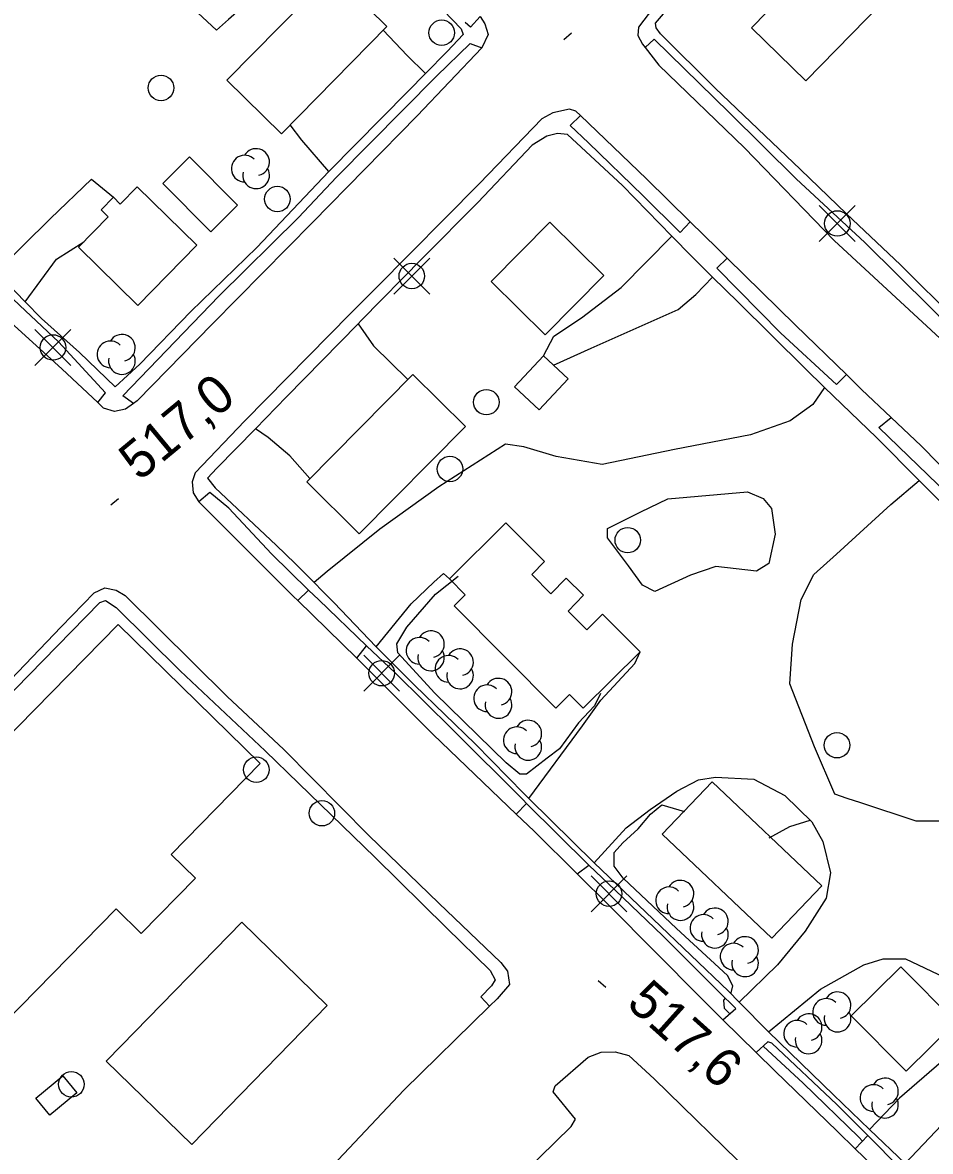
# Model space of a CAD drawing. Extents: x 347059 to 352153, y 6073752 to 6078601.
# Drawn here: x 348476.9 to 348583.7, y 6074552.6 to 6074685.5 of the extents above; entities that cross this region are included whole.
import ezdxf

# ---------------------------------------------------------------- set-up
doc = ezdxf.new("R2010")
doc.units = 0
for name, color, linetype in [('Level 19', 7, 'Continuous'), ('Level 2', 7, 'Continuous'), ('Level 21', 7, 'Continuous'), ('Level 22', 7, 'Continuous'), ('Level 3', 7, 'Continuous'), ('Level 31', 7, 'Continuous'), ('Level 36', 7, 'Continuous'), ('Level 44', 7, 'Continuous')]:
    doc.layers.add(name, color=color, linetype=linetype)

msp = doc.modelspace()

# ---------------------------------------------------------------- linework, layer by layer
at = {"layer": 'Level 19'}
for points in [[(348514.49, 6074698.57), (348509.41, 6074693.15), (348501.09, 6074685.86), (348499.71, 6074684.63), (348495.85, 6074688.22), (348505.71, 6074697.25), (348510.51, 6074702.29)], [(348519.31, 6074684.6), (348522.14, 6074681.64), (348524.31, 6074679.51)], [(348512.93, 6074667.98), (348509.72, 6074671.67), (348508.37, 6074673.46)], [(348473.77, 6074656.16), (348480.15, 6074662.44), (348484.99, 6074667.06), (348487.56, 6074664.93)], [(348538.19, 6074646.27), (348539.4, 6074648.58), (348542.66, 6074650.72), (348547.32, 6074654.33), (348553.3, 6074660.35)], [(348477.17, 6074652.64), (348480.85, 6074657.63), (348484.06, 6074659.7)], [(348539.37, 6074645.17), (348543.81, 6074647.15), (348548.72, 6074649.38), (348554.05, 6074651.73), (348556.13, 6074653.48), (348558.08, 6074655.52), (348558.05, 6074655.57)], [(348516.37, 6074650.05), (348518.19, 6074647.43), (348522.22, 6074643.48)], [(348571.27, 6074642.55), (348569.89, 6074640.54), (348567.22, 6074638.6), (348562.56, 6074636.96), (348553.59, 6074635.25), (348545.07, 6074633.48), (348539.66, 6074634.4), (348535.86, 6074635.53), (348533.71, 6074635.86), (348525.85, 6074630.85), (348518.9, 6074625.84), (348512.73, 6074620.87), (348511.18, 6074619.56)], [(348510.69, 6074631.82), (348508.33, 6074634.48), (348505.77, 6074636.66), (348504.27, 6074637.66)], [(348604.8, 6074609.9), (348599.4, 6074604.73), (348593.23, 6074598.7), (348590.65, 6074594.94), (348587.3, 6074591.48), (348582.06, 6074591.47), (348575.53, 6074593.64), (348573.93, 6074594.12), (348572.48, 6074594.65), (348570.09, 6074600.23), (348567.17, 6074607.64), (348567.17, 6074607.64), (348567.49, 6074612.31), (348568.52, 6074617.58), (348570, 6074620.5), (348572.67, 6074622.89), (348579.08, 6074628.74), (348582.4, 6074631.58)], [(348552.8, 6074629.44), (348562.18, 6074630.26), (348564.04, 6074629.47), (348565.01, 6074628.3), (348565.44, 6074625.25), (348564.69, 6074621.81), (348563.26, 6074620.91), (348558.47, 6074621.44), (348555.47, 6074620.44), (348551.29, 6074618.51), (348549.83, 6074619.27), (348548.18, 6074621.52), (348545.72, 6074624.85), (348545.73, 6074625.92), (348549.64, 6074627.91), (348552.8, 6074629.44)], [(348518.48, 6074612), (348522.61, 6074617.07), (348525.29, 6074619.63), (348526.43, 6074620.64), (348527.12, 6074619.99)], [(348510.54, 6074618.67), (348509.27, 6074617.44)], [(348516.22, 6074610.68), (348517.33, 6074612.11)], [(348536.46, 6074594.14), (348542.77, 6074602.71), (348544.92, 6074605.73), (348548.93, 6074610.02), (348549.55, 6074611.41)], [(348544.16, 6074586.55), (348547.92, 6074590.7), (348550.73, 6074592.83), (348553.87, 6074595.01), (348556.42, 6074596.33), (348558.41, 6074596.64), (348562.94, 6074596.43), (348566.59, 6074594.48), (348569.76, 6074591.39), (348571.08, 6074589.08), (348571.98, 6074585.37), (348571.44, 6074582.41), (348568.97, 6074578.51), (348565.73, 6074574.57), (348561.21, 6074570.16)], [(348580.75, 6074551.15), (348585.03, 6074555.66), (348588.53, 6074558.22), (348590.63, 6074560.74), (348592.67, 6074564.43), (348593.05, 6074566.53), (348592.22, 6074571.51), (348592.21, 6074578.56), (348592.51, 6074587.23), (348593.87, 6074588.67), (348596.78, 6074592.03), (348600.22, 6074594.96)], [(348534.97, 6074592.31), (348536.2, 6074593.56)], [(348542.15, 6074585.27), (348543.52, 6074586.29)], [(348564.65, 6074566.68), (348570.78, 6074571.68), (348575.9, 6074574.54), (348578.17, 6074575.24), (348580.79, 6074575.24), (348585.35, 6074573.09), (348587.11, 6074571.24), (348588.03, 6074569.51), (348587.89, 6074567.42), (348587.4, 6074566.02), (348585.02, 6074563.11), (348580.07, 6074558.87), (348576.55, 6074555.15)], [(348576.35, 6074554.44), (348574.88, 6074552.88)]]:
    msp.add_lwpolyline(points, dxfattribs=at)
at = {"layer": 'Level 2'}
for points in [[(348544.91, 6074606.5), (348544.2, 6074605.06), (348542.29, 6074603.06), (348540.07, 6074600), (348538.6, 6074598.9), (348536.19, 6074597.02), (348535.4, 6074597.01), (348533.77, 6074598.32), (348525.41, 6074606.53), (348521.02, 6074611.28), (348520.9, 6074612.37), (348522.08, 6074614.3), (348525.46, 6074618.2), (348528.13, 6074620.32)], [(348560.19, 6074571.19), (348560.27, 6074571.26), (348560.45, 6074572.09), (348559.83, 6074573.3), (348553.85, 6074578.84), (348547.55, 6074584.77), (348546.5, 6074586.16), (348546.5, 6074587.76), (348547.53, 6074588.9), (348549.34, 6074590.55), (348550.79, 6074592.3), (348552.12, 6074593.41), (348554.77, 6074592.62)], [(348564.74, 6074589.5), (348567.19, 6074590.83), (348569.56, 6074591.58)], [(348560.12, 6074568.8), (348559.5, 6074569.42), (348559.39, 6074570.4), (348559.61, 6074570.61)], [(348575.73, 6074553.79), (348575.31, 6074554.24), (348568.75, 6074560.62), (348564.03, 6074564.97)]]:
    msp.add_lwpolyline(points, dxfattribs=at)
at = {"layer": 'Level 21'}
for points in [[(348530.71, 6074686.24), (348531.29, 6074685.37), (348531.68, 6074684.09), (348530.93, 6074682.54), (348523.3, 6074674.53), (348511, 6074661.98), (348499.21, 6074650.02), (348490.34, 6074640.96), (348489.93, 6074640.65), (348488.99, 6074639.97), (348487.69, 6074639.72), (348486.41, 6074640.09), (348485.71, 6074640.75), (348481.5, 6074644.72), (348475.07, 6074650.57), (348471.93, 6074653.43), (348464.01, 6074661.86), (348457.8, 6074667.82), (348454.92, 6074670.59), (348452.02, 6074673.37), (348446.82, 6074679.15), (348438.32, 6074689.15)], [(348551.14, 6074687.28), (348549.38, 6074684.96), (348549.3, 6074683.97), (348549.83, 6074682.97), (348550.14, 6074682.56), (348551.75, 6074680.48), (348561.83, 6074670.76), (348572.38, 6074659.86), (348585.9, 6074647.36), (348597.48, 6074635.74), (348608.59, 6074624.43), (348611.5, 6074621.72), (348620.94, 6074612.88), (348628.61, 6074605.45), (348632.8, 6074601.29), (348638.41, 6074595.71), (348644.63, 6074589.63), (348650.66, 6074583.73), (348659.54, 6074575.29), (348666.46, 6074568.38), (348672.58, 6074562.54), (348683.78, 6074551.29)], [(348592.92, 6074625.17), (348582.64, 6074635.66), (348579.1, 6074639.02), (348575.63, 6074642.3), (348573.83, 6074644.06), (348567.84, 6074649.89), (348559.79, 6074657.78), (348558.61, 6074658.93), (348555.44, 6074662.06), (348550.32, 6074667.11), (348542.53, 6074674.55), (348541.98, 6074675.08), (348541.26, 6074675.31), (348539.29, 6074674.88), (348538, 6074674.17), (348530.64, 6074666.54), (348518.46, 6074654.24), (348515.45, 6074651.25), (348503.03, 6074638.6), (348497.2, 6074632.49), (348496.82, 6074631.41), (348496.96, 6074630.15), (348497.61, 6074629.09)], [(348497.61, 6074629.09), (348508.76, 6074617.94), (348509.27, 6074617.44), (348516.22, 6074610.68), (348525.21, 6074601.67), (348534.97, 6074592.31), (348537.07, 6074590.29), (348542.15, 6074585.27), (348545.95, 6074581.51), (348556.65, 6074570.7), (348559.3, 6074568.09), (348563.23, 6074564.21), (348565.41, 6074562.06), (348572.78, 6074554.91), (348574.88, 6074552.88), (348578.95, 6074548.94)], [(348469.49, 6074601.91), (348481.4, 6074614.36), (348485.31, 6074618.34), (348486.56, 6074618.93), (348487.89, 6074618.68), (348488.95, 6074618.04), (348500.94, 6074606.15), (348507.63, 6074599.91), (348517.64, 6074589.78), (348525.85, 6074581.8), (348533.17, 6074574.81), (348533.94, 6074573.79), (348534.17, 6074572.24), (348532.72, 6074570.56), (348531.81, 6074569.67), (348521.75, 6074559.81), (348509.51, 6074546.79)], [(348532.09, 6074546.37), (348541.45, 6074555.53), (348541.93, 6074556.39), (348539.34, 6074559.6), (348539.57, 6074560.32), (348543.46, 6074563.67), (348544.99, 6074564.27), (348546.63, 6074564.29), (348548.23, 6074563.89), (348551.19, 6074561.14), (348562.72, 6074549.9)]]:
    msp.add_lwpolyline(points, dxfattribs=at)
at = {"layer": 'Level 22'}
for points in [[(348586.84, 6074650.39), (348580.19, 6074656.96), (348573.86, 6074662.97), (348568.45, 6074668.22), (348558.4, 6074677.8), (348551.97, 6074684.19), (348551.46, 6074684.9), (348551.38, 6074685.45), (348553.3, 6074687.67), (348557.03, 6074691.41), (348564.3, 6074698.6), (348568.7, 6074703.06), (348571.23, 6074705.64), (348578.7, 6074713.14), (348587.57, 6074722.2)], [(348524.34, 6074689.12), (348528.49, 6074684.76), (348528.72, 6074684.12), (348526.86, 6074682.1), (348524.31, 6074679.51), (348522.25, 6074677.41), (348512.93, 6074667.98), (348504.44, 6074659.01), (348496.69, 6074651.5), (348490.65, 6074645.28), (348487.75, 6074642.62), (348483.58, 6074646.64), (348479.11, 6074650.66), (348477.17, 6074652.64), (348476.09, 6074653.75), (348473.77, 6074656.16), (348468.96, 6074661.15), (348466.33, 6074663.67), (348462.04, 6074667.7), (348459.4, 6074670.35), (348456.57, 6074673.18), (348451.23, 6074678.77), (348445.9, 6074684.81), (348440.23, 6074691.33)], [(348485.71, 6074640.75), (348486.64, 6074641.89), (348481.11, 6074647.9), (348476.56, 6074652.18), (348473.09, 6074655.44), (348471.49, 6074656.95), (348465.46, 6074662.93), (348458.59, 6074669.64), (348456.06, 6074672.28), (348452.17, 6074676.34), (348446.82, 6074682.22), (348441.28, 6074688.32)], [(348530.71, 6074686.24), (348529.6, 6074684.95), (348528.97, 6074685.51)], [(348489.93, 6074640.65), (348488.65, 6074641.56), (348499.96, 6074653.28), (348509.34, 6074662.54), (348513.82, 6074667.29), (348525.6, 6074679.18), (348529.55, 6074683.03), (348530.93, 6074682.54)], [(348644.63, 6074589.63), (348645.76, 6074590.43), (348638.36, 6074598), (348634.2, 6074601.93), (348629.54, 6074606.65), (348626.18, 6074609.98), (348621.01, 6074615.04), (348613.24, 6074622.69), (348612.84, 6074623.08), (348609.52, 6074626.37), (348604.07, 6074631.76), (348595.67, 6074640.26), (348589.53, 6074646.04), (348583.8, 6074651.86), (348576.02, 6074659.61), (348567.93, 6074667.1), (348560.07, 6074674.86), (348551.21, 6074683.54), (348550.14, 6074682.56)], [(348542.53, 6074674.55), (348541.31, 6074673.4), (348543.47, 6074671.33), (348549.88, 6074665.15), (348554.26, 6074660.78), (348555.44, 6074662.06)], [(348577.37, 6074636.63), (348571.27, 6074642.55), (348568.97, 6074644.76), (348561.08, 6074652.57), (348558.08, 6074655.52), (348555.63, 6074657.95), (348553.3, 6074660.35), (348547.49, 6074666.31), (348540.99, 6074672.34), (348539.85, 6074672.44), (348538.59, 6074672.15), (348536.85, 6074671.07), (348530.44, 6074664.31), (348523.97, 6074657.8), (348516.72, 6074650.41), (348516.37, 6074650.05), (348507.94, 6074641.43), (348504.27, 6074637.66), (348499.75, 6074633.02), (348498.62, 6074631.84), (348499.55, 6074630.72), (348506.73, 6074623.98), (348508.94, 6074621.8), (348509.86, 6074620.89), (348511.18, 6074619.56)], [(348573.83, 6074644.06), (348572.69, 6074642.9), (348566.12, 6074648.93), (348558.57, 6074656.57), (348558.57, 6074656.57), (348559.79, 6074657.78)], [(348593.47, 6074624.65), (348592.21, 6074623.54), (348585.72, 6074630), (348577.67, 6074637.81), (348577.67, 6074637.81), (348579.1, 6074639.02)], [(348586.43, 6074627.53), (348582.4, 6074631.58), (348577.37, 6074636.63)], [(348559.3, 6074568.09), (348560.83, 6074569.4), (348558.83, 6074571.39), (348552.23, 6074577.98), (348546.63, 6074583.36), (348543.52, 6074586.29), (348536.2, 6074593.56), (348535.78, 6074593.98), (348527.55, 6074602.17), (348520.71, 6074608.95), (348517.33, 6074612.11), (348511.72, 6074617.53), (348510.54, 6074618.67), (348506.15, 6074622.96), (348501.15, 6074628.34), (348498.89, 6074630.16), (348497.61, 6074629.09)], [(348509.86, 6074620.89), (348513.52, 6074617.21), (348518.48, 6074612), (348523, 6074607.49), (348530.12, 6074600.56), (348535.89, 6074594.7), (348536.46, 6074594.14), (348544.16, 6074586.55), (348551.09, 6074579.93), (348559.94, 6074571.44), (348561.21, 6074570.16), (348564.65, 6074566.68), (348572.32, 6074559.25), (348576.55, 6074555.15), (348580.75, 6074551.15)], [(348428.49, 6074563.55), (348429.45, 6074562.31), (348432.6, 6074564.78), (348438.83, 6074569.66), (348442.48, 6074573.14), (348444.29, 6074574.86), (348452.86, 6074583.28), (348460.87, 6074591.39), (348469.48, 6074600.38), (348479.29, 6074610.38), (348485.96, 6074617.2), (348486.64, 6074617.47), (348487.88, 6074616.61), (348495.41, 6074609.18), (348505.44, 6074599.74), (348509.38, 6074595.9), (348518.32, 6074587.24), (348526.75, 6074578.9), (348531.89, 6074573.89), (348532.5, 6074572.8), (348532.06, 6074572.06), (348530.81, 6074570.77), (348531.81, 6074569.67)], [(348590.18, 6074538.17), (348590.46, 6074539.01), (348591, 6074539.99), (348584.37, 6074546.62), (348580.2, 6074550.55), (348576.35, 6074554.44), (348572.71, 6074558.11), (348565.07, 6074565.33), (348564.59, 6074565.5), (348563.23, 6074564.21)]]:
    msp.add_lwpolyline(points, dxfattribs=at)
at = {"layer": 'Level 3'}
for p, q in [((348540.56, 6074683.52), (348541.48, 6074684.29)), ((348487.25, 6074628.71), (348488.17, 6074629.48)), ((348544.61, 6074572.72), (348545.51, 6074571.92))]:
    msp.add_line(p, q, dxfattribs=at)
at = {"layer": 'Level 31'}
for points in [[(348562.68, 6074684.87), (348575.16, 6074697.67), (348581.55, 6074691.43), (348569.07, 6074678.63), (348562.68, 6074684.87)], [(348500.91, 6074678.71), (348513.33, 6074691.35), (348519.75, 6074685.04), (348507.33, 6074672.4), (348500.91, 6074678.71)], [(348496.53, 6074669.7), (348502.17, 6074664.02), (348499.01, 6074660.88), (348493.37, 6074666.57), (348496.53, 6074669.7)], [(348488.34, 6074664.12), (348490.36, 6074666.18), (348497.39, 6074659.28), (348490.43, 6074652.19), (348483.44, 6074659.06), (348486.96, 6074662.65), (348486.13, 6074663.47), (348487.56, 6074664.93), (348488.34, 6074664.12)], [(348538.39, 6074648.72), (348532.03, 6074655), (348538.93, 6074662), (348545.29, 6074655.72), (348538.39, 6074648.72)], [(348534.77, 6074642.63), (348538.19, 6074646.27), (348541.08, 6074643.55), (348537.66, 6074639.91), (348534.77, 6074642.63)], [(348529, 6074637.94), (348516.5, 6074625.31), (348510.31, 6074631.44), (348522.81, 6074644.07), (348529, 6074637.94)], [(348541.07, 6074616.21), (348543.27, 6074613.99), (348545.14, 6074615.85), (348549.55, 6074611.41), (348542.87, 6074604.76), (348541.25, 6074606.39), (348539.64, 6074604.79), (348527.67, 6074616.82), (348528.98, 6074618.12), (348527.12, 6074619.99), (348533.76, 6074626.61), (348538.32, 6074622.03), (348536.79, 6074620.51), (348539.05, 6074618.24), (348540.86, 6074620.08), (348542.9, 6074618.08), (348541.07, 6074616.21)], [(348444.97, 6074570.61), (348488.13, 6074614.63), (348504.85, 6074598.24), (348494.37, 6074587.55), (348497.21, 6074584.77), (348490.83, 6074578.26), (348487.88, 6074581.15), (348461.58, 6074554.33), (348444.97, 6074570.61)], [(348558.03, 6074596.12), (348570.93, 6074583.87), (348565.05, 6074577.68), (348552.15, 6074589.93), (348558.03, 6074596.12)], [(348488.51, 6074565.04), (348502.67, 6074579.56), (348512.71, 6074569.77), (348496.77, 6074553.4), (348486.72, 6074563.19), (348488.51, 6074565.04)], [(348580.87, 6074562.02), (348574.41, 6074568.53), (348580.25, 6074574.32), (348586.71, 6074567.81), (348580.87, 6074562.02)], [(348483.27, 6074559.48), (348480.06, 6074556.85), (348478.41, 6074558.87), (348481.62, 6074561.49), (348483.27, 6074559.48)]]:
    msp.add_lwpolyline(points, dxfattribs=at)
at = {"layer": 'Level 36'}
for p, q in [((348574.88, 6074659.73), (348570.65, 6074663.96)), ((348570.65, 6074659.73), (348574.88, 6074663.96)), ((348524.79, 6074653.54), (348520.56, 6074657.77)), ((348520.56, 6074653.54), (348524.79, 6074657.77)), ((348482.55, 6074645.13), (348478.32, 6074649.36)), ((348478.32, 6074645.13), (348482.55, 6074649.36)), ((348521.25, 6074606.77), (348517.02, 6074611)), ((348517.02, 6074606.77), (348521.25, 6074611)), ((348548.01, 6074580.81), (348543.78, 6074585.04)), ((348543.78, 6074580.81), (348548.01, 6074585.04))]:
    msp.add_line(p, q, dxfattribs=at)
for centre in [(348526.2, 6074684.31), (348493.16, 6074677.81), (348506.86, 6074664.73), (348572.77, 6074661.85), (348522.68, 6074655.66), (348480.44, 6074647.25), (348531.45, 6074640.81), (348527.17, 6074632.94), (348548.1, 6074624.56), (348519.14, 6074608.89), (348572.73, 6074600.41), (348504.38, 6074597.53), (348512.1, 6074592.4), (348545.9, 6074582.93), (348482.61, 6074560.48)]:
    msp.add_circle(centre, 1.5, dxfattribs=at)
at = {"layer": 'Level 44'}
for centre, start, end in [((348504.36, 6074669.09), 282.2692, 149.7263), ((348503.01, 6074668.31), 44.1154, 269.804), ((348504.36, 6074667.52), 166.9369, 29.6212), ((348487.21, 6074646.44), 44.1154, 269.804), ((348488.56, 6074647.22), 282.2692, 149.7263), ((348488.56, 6074645.65), 166.9369, 29.6212), ((348524.94, 6074612.31), 282.2692, 149.7263), ((348523.59, 6074611.53), 44.1154, 269.804), ((348524.94, 6074610.74), 166.9369, 29.6212), ((348527.01, 6074609.41), 44.1154, 269.804), ((348528.36, 6074610.19), 282.2692, 149.7263), ((348528.36, 6074608.62), 166.9369, 29.6212), ((348532.89, 6074606.72), 282.2692, 149.7263), ((348531.54, 6074605.94), 44.1154, 269.804), ((348532.89, 6074605.15), 166.9369, 29.6212), ((348536.39, 6074601.78), 282.2692, 149.7263), ((348535.04, 6074601), 44.1154, 269.804), ((348536.39, 6074600.21), 166.9369, 29.6212), ((348554.31, 6074582.93), 282.2692, 149.7263), ((348552.96, 6074582.15), 44.1154, 269.804), ((348554.31, 6074581.36), 166.9369, 29.6212), ((348557.01, 6074578.89), 44.1154, 269.804), ((348558.36, 6074579.67), 282.2692, 149.7263), ((348558.36, 6074578.1), 166.9369, 29.6212), ((348561.91, 6074576.3), 282.2692, 149.7263), ((348560.56, 6074575.52), 44.1154, 269.804), ((348561.91, 6074574.73), 166.9369, 29.6212), ((348572.8, 6074569.79), 282.2692, 149.7263), ((348571.45, 6074569.01), 44.1154, 269.804), ((348569.39, 6074567.22), 282.2692, 149.7263), ((348572.8, 6074568.22), 166.9369, 29.6212), ((348568.04, 6074566.44), 44.1154, 269.804), ((348569.39, 6074565.65), 166.9369, 29.6212), ((348577.03, 6074558.87), 44.1154, 269.804), ((348578.38, 6074559.65), 282.2692, 149.7263), ((348578.38, 6074558.08), 166.9369, 29.6212)]:
    msp.add_arc(centre, 1.57, start, end, dxfattribs=at)

# ---------------------------------------------------------------- texts
at = {"layer": 'Level 3'}
for s, rotation, p in [('517,0', 39.62, (348490.61, 6074631.42)), ('517,6', 318.102, (348547.8, 6074569.8))]:
    msp.add_text(s, height=4.5, rotation=rotation, dxfattribs=at).set_placement(p)

doc.saveas('drawing.dxf')
